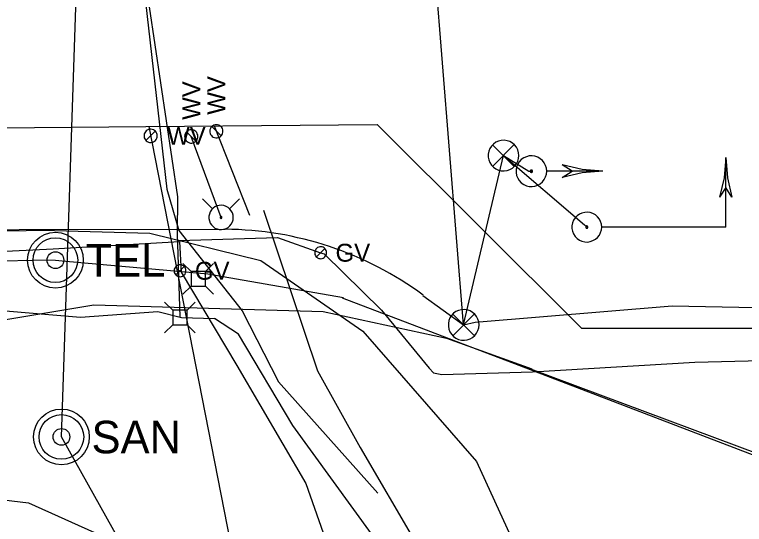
# Model space of a CAD drawing. Extents: x 600849 to 606371, y 330010 to 403088.
# Drawn here: x 602876.8 to 603033.8, y 402150.5 to 402260.1 of the extents above; entities that cross this region are included whole.
import ezdxf

# ---------------------------------------------------------------- set-up
doc = ezdxf.new("R2010")
doc.units = 0
for name, color, linetype in [('E_SIG', 7, 'Continuous'), ('E_SIG_Conduit', 7, 'Continuous'), ('E_UTL_AG_Bold', 7, 'Continuous'), ('E_UTL_E_UG', 7, 'Continuous'), ('E_UTL_FO_UG_QWEST', 7, 'Continuous'), ('E_UTL_FO_UG_WINDSTREAM', 7, 'Continuous'), ('E_UTL_G', 7, 'Continuous'), ('E_UTL_G_UG', 7, 'Continuous'), ('E_UTL_SAN_MH', 7, 'Continuous'), ('E_UTL_SAN_UG', 7, 'Continuous'), ('E_UTL_T_MH', 7, 'Continuous'), ('E_UTL_T_UG', 7, 'Continuous'), ('E_UTL_W', 7, 'Continuous'), ('E_UTL_W_UG', 7, 'Continuous'), ('E_UTL_WHydrant', 7, 'Continuous')]:
    doc.layers.add(name, color=color, linetype=linetype)

msp = doc.modelspace()

# ---------------------------------------------------------------- linework, layer by layer
at = {"layer": 'E_SIG'}
for points in [[(602985.24, 402229.8), (602985.18, 402230.42), (602985, 402231.02), (602984.71, 402231.58), (602984.32, 402232.08), (602983.85, 402232.49), (602983.31, 402232.8), (602982.71, 402233), (602982.09, 402233.09), (602981.47, 402233.06), (602980.86, 402232.92), (602980.29, 402232.66), (602979.77, 402232.29), (602979.34, 402231.84), (602979, 402231.31), (602978.77, 402230.73), (602978.65, 402230.11), (602978.65, 402229.48), (602978.77, 402228.87), (602979, 402228.29), (602979.34, 402227.76), (602979.77, 402227.3), (602980.29, 402226.94), (602980.86, 402226.68), (602981.47, 402226.53), (602982.09, 402226.5), (602982.71, 402226.59), (602983.31, 402226.8), (602983.85, 402227.11), (602984.32, 402227.52), (602984.71, 402228.01), (602985, 402228.57), (602985.18, 402229.17), (602985.24, 402229.8)], [(602984.2, 402232.13), (602979.59, 402227.48)], [(602979.59, 402232.08), (602984.24, 402227.43)], [(602991.24, 402226.45), (602991.18, 402227.07), (602991, 402227.68), (602990.71, 402228.23), (602990.32, 402228.73), (602989.85, 402229.14), (602989.31, 402229.45), (602988.71, 402229.66), (602988.09, 402229.75), (602987.47, 402229.72), (602986.86, 402229.57), (602986.29, 402229.31), (602985.78, 402228.94), (602985.34, 402228.49), (602985, 402227.96), (602984.77, 402227.38), (602984.65, 402226.76), (602984.65, 402226.14), (602984.77, 402225.52), (602985, 402224.94), (602985.34, 402224.41), (602985.78, 402223.95), (602986.29, 402223.59), (602986.86, 402223.33), (602987.47, 402223.18), (602988.09, 402223.15), (602988.71, 402223.24), (602989.31, 402223.45), (602989.85, 402223.76), (602990.32, 402224.17), (602990.71, 402224.66), (602991, 402225.22), (602991.18, 402225.82), (602991.24, 402226.45)], [(603029.76, 402229.37), (603029.42, 402225.05), (603028.42, 402220.83)], [(603029.76, 402214.42), (603029.76, 402229.37)], [(603029.76, 402229.37), (603030.09, 402225.05), (603031.09, 402220.83)], [(603003.34, 402226.45), (602998.88, 402226.79), (602994.54, 402227.82)], [(602996.74, 402226.45), (602994.54, 402227.82)], [(602988.19, 402226.45), (602988.18, 402226.5), (602988.17, 402226.54), (602988.15, 402226.59), (602988.12, 402226.62), (602988.08, 402226.65), (602988.04, 402226.68), (602988, 402226.69), (602987.95, 402226.7), (602987.9, 402226.7), (602987.85, 402226.69), (602987.81, 402226.67), (602987.77, 402226.64), (602987.74, 402226.6), (602987.71, 402226.56), (602987.69, 402226.52), (602987.69, 402226.47), (602987.69, 402226.42), (602987.69, 402226.38), (602987.71, 402226.33), (602987.74, 402226.29), (602987.77, 402226.26), (602987.81, 402226.23), (602987.85, 402226.21), (602987.9, 402226.2), (602987.95, 402226.2), (602988, 402226.2), (602988.04, 402226.22), (602988.08, 402226.24), (602988.12, 402226.27), (602988.15, 402226.31), (602988.17, 402226.35), (602988.18, 402226.4), (602988.19, 402226.45)], [(603003.34, 402226.45), (602991.29, 402226.45)], [(603003.34, 402226.45), (602998.88, 402226.1), (602994.54, 402225.07)], [(602994.54, 402225.08), (602996.74, 402226.45)], [(603029.76, 402222.97), (603028.42, 402220.83)], [(603031.09, 402220.83), (603029.76, 402222.97)], [(603003.07, 402214.42), (603003.01, 402215.03), (603002.84, 402215.61), (603002.56, 402216.16), (603002.18, 402216.63), (603001.72, 402217.03), (603001.19, 402217.34), (603000.62, 402217.54), (603000.02, 402217.62), (602999.41, 402217.59), (602998.82, 402217.45), (602998.26, 402217.2), (602997.77, 402216.84), (602997.35, 402216.4), (602997.02, 402215.89), (602996.79, 402215.33), (602996.68, 402214.73), (602996.68, 402214.12), (602996.79, 402213.52), (602997.02, 402212.96), (602997.35, 402212.44), (602997.77, 402212), (602998.26, 402211.65), (602998.82, 402211.4), (602999.41, 402211.25), (603000.02, 402211.22), (603000.62, 402211.31), (603001.19, 402211.51), (603001.72, 402211.81), (603002.18, 402212.21), (603002.56, 402212.69), (603002.84, 402213.23), (603003.01, 402213.82), (603003.07, 402214.42)], [(603000.11, 402214.42), (603000.1, 402214.47), (603000.09, 402214.51), (603000.07, 402214.56), (603000.04, 402214.59), (603000.01, 402214.62), (602999.97, 402214.65), (602999.92, 402214.66), (602999.88, 402214.67), (602999.83, 402214.67), (602999.78, 402214.66), (602999.74, 402214.64), (602999.7, 402214.61), (602999.67, 402214.58), (602999.65, 402214.54), (602999.63, 402214.49), (602999.62, 402214.45), (602999.62, 402214.4), (602999.63, 402214.35), (602999.65, 402214.31), (602999.67, 402214.27), (602999.7, 402214.24), (602999.74, 402214.21), (602999.78, 402214.19), (602999.83, 402214.18), (602999.88, 402214.18), (602999.92, 402214.19), (602999.97, 402214.2), (603000.01, 402214.22), (603000.04, 402214.25), (603000.07, 402214.29), (603000.09, 402214.33), (603000.1, 402214.38), (603000.11, 402214.42)], [(603029.76, 402214.42), (603003.12, 402214.42)], [(603022.28, 402214.42), (603022.28, 402214.42)], [(602976.68, 402193.41), (602976.62, 402194.03), (602976.44, 402194.63), (602976.15, 402195.19), (602975.76, 402195.68), (602975.29, 402196.09), (602974.75, 402196.41), (602974.15, 402196.61), (602973.53, 402196.7), (602972.91, 402196.67), (602972.3, 402196.52), (602971.73, 402196.26), (602971.21, 402195.9), (602970.78, 402195.45), (602970.44, 402194.92), (602970.21, 402194.34), (602970.09, 402193.72), (602970.09, 402193.09), (602970.21, 402192.48), (602970.44, 402191.89), (602970.78, 402191.37), (602971.21, 402190.91), (602971.73, 402190.55), (602972.3, 402190.29), (602972.91, 402190.14), (602973.53, 402190.11), (602974.15, 402190.2), (602974.75, 402190.4), (602975.29, 402190.72), (602975.76, 402191.13), (602976.15, 402191.62), (602976.44, 402192.18), (602976.62, 402192.78), (602976.68, 402193.41)], [(602975.64, 402195.74), (602971.03, 402191.08)], [(602971.03, 402195.69), (602975.68, 402191.04)]]:
    msp.add_lwpolyline(points, dxfattribs=at)
at = {"layer": 'E_SIG_Conduit'}
for points in [[(602973.38, 402193.41), (602965.84, 402287.41), (602963.78, 402354.91)], [(602973.38, 402193.41), (602981.94, 402229.8), (602999.38, 402214.89), (602999.86, 402214.42)], [(602964.63, 402199.71), (602973.38, 402193.41), (602975.89, 402193.99), (603018.23, 402197.47), (603054.04, 402196.79), (603058.56, 402196.72), (603058.02, 402199.83), (603057.69, 402204.01), (603059.05, 402207.64)]]:
    msp.add_lwpolyline(points, dxfattribs=at)
at = {"layer": 'E_UTL_AG_Bold'}
for points in [[(602914.74, 402204.85), (602912.99, 402206.61)], [(602917.84, 402204.85), (602919.59, 402206.61)], [(602917.84, 402204.85), (602914.74, 402204.85)], [(602914.74, 402204.85), (602914.74, 402201.76)], [(602917.84, 402201.76), (602917.84, 402204.85)], [(602914.74, 402201.76), (602912.99, 402200.01)], [(602914.74, 402201.76), (602917.84, 402201.76)], [(602917.84, 402201.76), (602919.59, 402200.01)], [(602910.81, 402196.54), (602909.05, 402198.29)], [(602913.9, 402196.54), (602915.65, 402198.29)], [(602913.9, 402196.54), (602910.81, 402196.54)], [(602910.81, 402196.54), (602910.81, 402193.44)], [(602913.9, 402193.44), (602913.9, 402196.54)], [(602910.81, 402193.44), (602909.05, 402191.69)], [(602910.81, 402193.44), (602913.9, 402193.44)], [(602913.9, 402193.44), (602915.65, 402191.69)]]:
    msp.add_lwpolyline(points, dxfattribs=at)
at = {"layer": 'E_UTL_E_UG'}
for points in [[(602912.41, 402195.05), (602912.41, 402195.16), (602911.83, 402212.97), (602911.94, 402220.96), (602905.82, 402261.81), (602905.94, 402288.53), (602908.52, 402319.24), (602911.52, 402328.92), (602917.77, 402341.48), (602920.56, 402342.45), (602930.16, 402344.21), (602938.35, 402349.64), (602952.08, 402356.19), (602961.05, 402361.81), (602967.84, 402364.04)], [(602981.94, 402229.8), (602987.42, 402226.45), (602987.94, 402226.45)], [(602744.78, 402213.67), (602922.1, 402213.96)], [(602795.83, 402185.47), (602796.72, 402190.87), (602797.91, 402192.33), (602800.24, 402192.65), (602843.89, 402194.61), (602867.94, 402193.41), (602893.85, 402197.69), (602943.15, 402196.26), (602969.69, 402190.58), (602988.05, 402183.97)], [(602805.03, 402183.15), (602806.22, 402185.37), (602806.55, 402191.89), (602807.03, 402194.06), (602809.8, 402195.46), (602844.95, 402197.38), (602864.62, 402197.25), (602890.95, 402195.05), (602907.6, 402196.29), (602912.71, 402194.98), (602919.79, 402194.78)], [(602989.22, 402134.6), (602961.95, 402143.2), (602961.44, 402143.19), (602953.59, 402148.47), (602936.67, 402171.78), (602924.95, 402191.38), (602919.79, 402194.78)], [(602987.72, 402183.96), (603051.9, 402160.03), (603072.4, 402150.24), (603088.18, 402140.37), (603114.23, 402128.5), (603142.39, 402118.95), (603156.68, 402115.64), (603232.62, 402112.33), (603374, 402111.52)]]:
    msp.add_lwpolyline(points, dxfattribs=at)
msp.add_arc((602921.57, 402141.27), 72.69, 53.6113, 89.583, dxfattribs=at)
at = {"layer": 'E_UTL_FO_UG_QWEST'}
for points in [[(602954, 402358.78), (602929.53, 402346.54), (602914.32, 402339.8), (602906.22, 402285.83), (602904.92, 402262.87), (602909.56, 402222.6), (602912.15, 402213.67), (602925.74, 402196.41), (602933.59, 402181.17), (602954.93, 402157.22)], [(602930.31, 402218.09), (602941.94, 402183.49)], [(602941.94, 402183.49), (602951.12, 402167.01), (602975.1, 402126.01), (602984.1, 402110.81), (603002.23, 402080.18)]]:
    msp.add_lwpolyline(points, dxfattribs=at)
at = {"layer": 'E_UTL_FO_UG_WINDSTREAM'}
msp.add_lwpolyline([(602710, 402212.1), (602879.31, 402213.67), (602882.77, 402213.76), (602905.91, 402213.1), (602929.73, 402207.21), (602951.71, 402192.06), (602976.14, 402164.03), (602986.63, 402141.19), (602991.57, 402130.81), (603006.63, 402122.51), (603018.62, 402118.96), (603070.14, 402108.27), (603095.11, 402103.71), (603123.19, 402101.18), (603211.79, 402095.42), (603415.99, 402083.83)], dxfattribs=at)
at = {"layer": 'E_UTL_G'}
for points in [[(602943.9, 402208.91), (602943.88, 402209.16), (602943.81, 402209.39), (602943.7, 402209.61), (602943.55, 402209.8), (602943.36, 402209.96), (602943.15, 402210.08), (602942.92, 402210.16), (602942.68, 402210.2), (602942.43, 402210.18), (602942.2, 402210.13), (602941.98, 402210.02), (602941.78, 402209.88), (602941.61, 402209.71), (602941.48, 402209.5), (602941.39, 402209.28), (602941.34, 402209.04), (602941.34, 402208.79), (602941.39, 402208.55), (602941.48, 402208.33), (602941.61, 402208.12), (602941.78, 402207.94), (602941.98, 402207.8), (602942.2, 402207.7), (602942.43, 402207.64), (602942.68, 402207.63), (602942.92, 402207.67), (602943.15, 402207.75), (602943.36, 402207.87), (602943.55, 402208.03), (602943.7, 402208.22), (602943.81, 402208.44), (602943.88, 402208.67), (602943.9, 402208.91)], [(602941.71, 402208.01), (602943.52, 402209.82)], [(602913.66, 402205.04), (602913.64, 402205.28), (602913.57, 402205.51), (602913.46, 402205.73), (602913.3, 402205.92), (602913.12, 402206.08), (602912.91, 402206.2), (602912.68, 402206.28), (602912.44, 402206.32), (602912.19, 402206.31), (602911.96, 402206.25), (602911.73, 402206.15), (602911.54, 402206.01), (602911.37, 402205.83), (602911.24, 402205.63), (602911.14, 402205.4), (602911.1, 402205.16), (602911.1, 402204.92), (602911.14, 402204.68), (602911.24, 402204.45), (602911.37, 402204.24), (602911.54, 402204.07), (602911.73, 402203.93), (602911.96, 402203.82), (602912.19, 402203.77), (602912.44, 402203.76), (602912.68, 402203.79), (602912.91, 402203.87), (602913.12, 402203.99), (602913.3, 402204.15), (602913.46, 402204.34), (602913.57, 402204.56), (602913.64, 402204.79), (602913.66, 402205.04)], [(602911.47, 402204.13), (602913.28, 402205.94)]]:
    msp.add_lwpolyline(points, dxfattribs=at)
at = {"layer": 'E_UTL_G_UG'}
for points in [[(602912.11, 402211.55), (602933.36, 402212.21), (602942.62, 402208.91), (602943.35, 402208.69), (602955.69, 402196.59), (602965.93, 402184.07), (602966.91, 402183.12), (602968.66, 402182.7), (602988.22, 402183.34), (603023.13, 402185.38), (603048.81, 402186.04), (603056.8, 402183.99), (603076.02, 402182.89), (603092.68, 402163.13), (603108.62, 402151.81), (603122.27, 402151.9), (603158.19, 402151.9), (603195.02, 402154.02), (603236.41, 402156.23), (603374.77, 402153.39)], [(602705.48, 402206.78), (602742.56, 402207.55), (602774.39, 402206.52), (602814.98, 402206.84), (602851.46, 402208.07), (602885.08, 402209.78), (602912.29, 402211.33), (602912.62, 402204.75), (602924.62, 402184.69), (602939.45, 402159.3), (602944.11, 402146.06)]]:
    msp.add_lwpolyline(points, dxfattribs=at)
at = {"layer": 'E_UTL_SAN_MH'}
for radius in [6, 4.8, 1.8]:
    msp.add_circle((602886.87, 402169.31), radius, dxfattribs=at)
at = {"layer": 'E_UTL_SAN_UG'}
for p, q in [((602886.87, 402169.31), (602894.13, 402383.39)), ((603009.69, 401950.85), (602886.87, 402169.31))]:
    msp.add_line(p, q, dxfattribs=at)
at = {"layer": 'E_UTL_T_MH'}
for radius in [6, 4.8, 1.8]:
    msp.add_circle((602885.58, 402207.32), radius, dxfattribs=at)
at = {"layer": 'E_UTL_T_UG'}
for points in [[(602202.96, 402210.35), (602277.4, 402207.84), (602312.64, 402204.11), (602400.4, 402201.38), (602440.57, 402201.79), (602490.89, 402201.46), (602492.59, 402201.35), (602544.05, 402202.75), (602596.44, 402203.52), (602651.86, 402204.61), (602701.24, 402204.39), (602760.08, 402205.37), (602820.95, 402205.95), (602883.71, 402207.38), (602885.57, 402207.31)], [(602885.57, 402207.31), (602887.06, 402207.2), (602918.34, 402204.35), (602947.53, 402199.27)], [(602947.28, 402199.23), (602985.26, 402184.75)], [(602674.5, 402189.96), (602697.03, 402190.95), (602755.89, 402190.97), (602757.16, 402190.46), (602778.07, 402176.61), (602779.25, 402176.41), (602815.67, 402162.84), (602879.76, 402155.15), (602970.07, 402114.57), (602984.1, 402110.81), (602990.19, 402109.18)], [(602985.26, 402184.75), (603058.46, 402156.74), (603089.59, 402143.13), (603145.57, 402121.52), (603213.03, 402114.57), (603392.06, 402107.34)]]:
    msp.add_lwpolyline(points, dxfattribs=at)
at = {"layer": 'E_UTL_W'}
for points in [[(602907.47, 402234.05), (602907.45, 402234.32), (602907.37, 402234.58), (602907.25, 402234.82), (602907.08, 402235.03), (602906.87, 402235.21), (602906.64, 402235.34), (602906.38, 402235.43), (602906.12, 402235.47), (602905.84, 402235.46), (602905.58, 402235.39), (602905.33, 402235.28), (602905.11, 402235.12), (602904.93, 402234.93), (602904.78, 402234.7), (602904.68, 402234.45), (602904.63, 402234.18), (602904.63, 402233.91), (602904.68, 402233.64), (602904.78, 402233.39), (602904.93, 402233.17), (602905.11, 402232.97), (602905.33, 402232.81), (602905.58, 402232.7), (602905.84, 402232.64), (602906.12, 402232.62), (602906.38, 402232.66), (602906.64, 402232.75), (602906.87, 402232.89), (602907.08, 402233.06), (602907.25, 402233.28), (602907.37, 402233.52), (602907.45, 402233.78), (602907.47, 402234.05)], [(602914.79, 402235.35), (602914.52, 402235.32), (602914.26, 402235.25), (602914.02, 402235.12), (602913.81, 402234.95), (602913.63, 402234.75), (602913.5, 402234.51), (602913.41, 402234.26), (602913.37, 402233.99), (602913.38, 402233.72), (602913.45, 402233.46), (602913.56, 402233.21), (602913.72, 402232.99), (602913.91, 402232.8), (602914.14, 402232.66), (602914.39, 402232.55), (602914.66, 402232.5), (602914.93, 402232.5), (602915.2, 402232.55), (602915.45, 402232.66), (602915.68, 402232.8), (602915.87, 402232.99), (602916.03, 402233.21), (602916.14, 402233.46), (602916.21, 402233.72), (602916.22, 402233.99), (602916.18, 402234.26), (602916.09, 402234.51), (602915.96, 402234.75), (602915.78, 402234.95), (602915.56, 402235.12), (602915.32, 402235.25), (602915.06, 402235.32), (602914.79, 402235.35)], [(602920.19, 402236.45), (602919.92, 402236.42), (602919.66, 402236.35), (602919.42, 402236.22), (602919.21, 402236.06), (602919.03, 402235.85), (602918.9, 402235.62), (602918.81, 402235.36), (602918.77, 402235.09), (602918.78, 402234.82), (602918.85, 402234.56), (602918.96, 402234.31), (602919.12, 402234.09), (602919.31, 402233.9), (602919.54, 402233.76), (602919.79, 402233.66), (602920.06, 402233.61), (602920.33, 402233.61), (602920.6, 402233.66), (602920.85, 402233.76), (602921.08, 402233.9), (602921.27, 402234.09), (602921.43, 402234.31), (602921.54, 402234.56), (602921.61, 402234.82), (602921.62, 402235.09), (602921.58, 402235.36), (602921.49, 402235.62), (602921.36, 402235.85), (602921.18, 402236.06), (602920.96, 402236.22), (602920.72, 402236.35), (602920.46, 402236.42), (602920.19, 402236.45)], [(602921.2, 402234.02), (602919.19, 402236.03)], [(602905.04, 402233.04), (602907.06, 402235.05)], [(602915.8, 402232.91), (602913.79, 402234.93)]]:
    msp.add_lwpolyline(points, dxfattribs=at)
at = {"layer": 'E_UTL_W_UG'}
for p, q in [((601826.19, 402226.15), (602905.01, 402236.04)), ((602905.66, 402236.04), (602931.04, 402106.69)), ((602919.74, 402236.17), (602927.33, 402216.98)), ((602921.2, 402216.5), (602914.79, 402233.92)), ((602998.75, 402192.66), (603506.85, 402193.55))]:
    msp.add_line(p, q, dxfattribs=at)
msp.add_lwpolyline([(602905.01, 402236.04), (602954.77, 402236.49), (602998.75, 402192.66)], dxfattribs=at)
at = {"layer": 'E_UTL_WHydrant'}
for points in [[(602919.37, 402218.34), (602917.23, 402220.48)], [(602923.04, 402218.34), (602925.18, 402220.48)], [(602923.83, 402216.5), (602923.78, 402217), (602923.64, 402217.48), (602923.41, 402217.92), (602923.1, 402218.31), (602922.73, 402218.64), (602922.29, 402218.89), (602921.82, 402219.05), (602921.33, 402219.12), (602920.83, 402219.1), (602920.35, 402218.98), (602919.89, 402218.78), (602919.49, 402218.49), (602919.14, 402218.13), (602918.87, 402217.71), (602918.69, 402217.24), (602918.59, 402216.75), (602918.59, 402216.26), (602918.69, 402215.77), (602918.87, 402215.3), (602919.14, 402214.88), (602919.49, 402214.52), (602919.89, 402214.23), (602920.35, 402214.03), (602920.83, 402213.91), (602921.33, 402213.88), (602921.82, 402213.96), (602922.29, 402214.12), (602922.73, 402214.37), (602923.1, 402214.69), (602923.41, 402215.09), (602923.64, 402215.53), (602923.78, 402216.01), (602923.83, 402216.5)], [(602921.4, 402216.5), (602921.4, 402216.54), (602921.39, 402216.58), (602921.37, 402216.61), (602921.35, 402216.64), (602921.32, 402216.67), (602921.29, 402216.69), (602921.25, 402216.7), (602921.21, 402216.71), (602921.18, 402216.7), (602921.14, 402216.69), (602921.1, 402216.68), (602921.07, 402216.66), (602921.05, 402216.63), (602921.03, 402216.6), (602921.01, 402216.56), (602921, 402216.52), (602921, 402216.49), (602921.01, 402216.45), (602921.03, 402216.41), (602921.05, 402216.38), (602921.07, 402216.35), (602921.1, 402216.33), (602921.14, 402216.32), (602921.18, 402216.31), (602921.21, 402216.3), (602921.25, 402216.31), (602921.29, 402216.32), (602921.32, 402216.34), (602921.35, 402216.37), (602921.37, 402216.4), (602921.39, 402216.43), (602921.4, 402216.47), (602921.4, 402216.5)]]:
    msp.add_lwpolyline(points, dxfattribs=at)

# ---------------------------------------------------------------- texts
at = {"layer": 'E_UTL_G'}
for p in [(602945.83, 402206.99), (602915.58, 402203.11)]:
    msp.add_text('GV', height=3.85, dxfattribs=at).set_placement(p)
at = {"layer": 'E_UTL_SAN_MH'}
msp.add_text('SAN', height=6.998, dxfattribs=at).set_placement((602893.35, 402165.78))
at = {"layer": 'E_UTL_T_MH'}
msp.add_text('TEL', height=6.998, dxfattribs=at).set_placement((602892.06, 402203.78))
at = {"layer": 'E_UTL_W'}
for p in [(602922.12, 402238.59), (602916.72, 402237.49)]:
    msp.add_text('WV', height=3.85, rotation=90, dxfattribs=at).set_placement(p)
msp.add_text('WV', height=3.85, dxfattribs=at).set_placement((602909.61, 402232.12))

doc.saveas('drawing.dxf')
